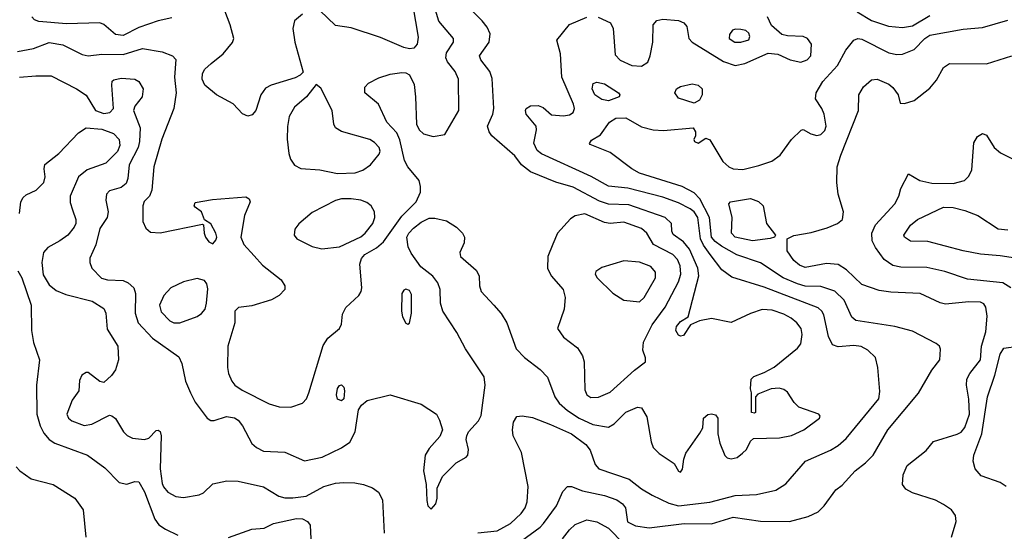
# Model space of a CAD drawing. Extents: x 1173029 to 1307123, y 522559 to 678521.
# Tile 438 of 623: x 1204894 to 1209947, y 626784 to 629411. Entities that reach past the tile are written whole.
import ezdxf

# ---------------------------------------------------------------- set-up
doc = ezdxf.new("R2010")
doc.units = 0

msp = doc.modelspace()

# ---------------------------------------------------------------- linework, layer by layer
at = {"layer": '0CON10XD'}
for points in [[(1204883.1, 629246.9), (1204965, 629263.2), (1205045, 629293.8), (1205115, 629281.2), (1205215, 629232.7), (1205244.6, 629224.6), (1205315, 629233.2), (1205425, 629231.6), (1205525, 629263.3), (1205625.3, 629245.3), (1205678.8, 629225), (1205695.7, 629205.7), (1205687.9, 629115), (1205696.2, 629035), (1205685.6, 628955), (1205623.1, 628796.9), (1205581.8, 628655), (1205572.9, 628535), (1205560, 628505), (1205533.4, 628476.6), (1205525.6, 628454.4), (1205525.5, 628375.5), (1205540.9, 628340.9), (1205565, 628320.8), (1205615, 628316.7), (1205831.7, 628361.7), (1205837.5, 628357.5), (1205840, 628315), (1205847.1, 628295), (1205865, 628270.8), (1205885, 628260), (1205901.3, 628278.7), (1205905.5, 628295), (1205901.1, 628315), (1205875, 628362.5), (1205842.5, 628382.5), (1205826.7, 628425), (1205795, 628447.5), (1205790, 628455), (1205795, 628472.5), (1205883.1, 628486.9), (1206055, 628501.4), (1206071.7, 628491.7), (1206077.1, 628475), (1206047.1, 628405), (1206028.2, 628295), (1206045, 628257.5), (1206097.9, 628197.9), (1206140.5, 628150.5), (1206235.7, 628075.7), (1206253.8, 628045), (1206254, 628025), (1206225.8, 627995), (1206186.6, 627973.4), (1206085, 627941.1), (1206016.1, 627933.9), (1205997.5, 627915), (1205998.1, 627855), (1205961.5, 627735), (1205960.5, 627625), (1205965.6, 627595), (1205983.3, 627555), (1205998.9, 627535), (1206035, 627509.6), (1206175, 627437.9), (1206225, 627422.9), (1206285, 627421.2), (1206345, 627441.5), (1206365, 627464.3), (1206378, 627495), (1206452, 627738), (1206474.5, 627775.5), (1206535, 627826.2), (1206545, 627847.5), (1206551.4, 627898.6), (1206567.1, 627932.9), (1206635.2, 627994.8), (1206646.9, 628015), (1206650, 628035), (1206640, 628155), (1206648.1, 628185), (1206665.7, 628205), (1206725, 628240.3), (1206760.4, 628269.6), (1206855, 628402.9), (1206928.9, 628475), (1206951.1, 628525), (1206951.3, 628555), (1206943.4, 628585), (1206885.3, 628655), (1206868.6, 628688.6), (1206844.2, 628794.2), (1206830.2, 628830.2), (1206778.2, 628885), (1206735, 628977.3), (1206665.8, 629035), (1206666, 629065), (1206684.5, 629085.5), (1206737.2, 629112.8), (1206795, 629131.2), (1206855, 629139.7), (1206875, 629138.4), (1206895, 629127.9), (1206917.7, 629077.7), (1206925.5, 629015.5), (1206929.7, 628875), (1206943.3, 628845), (1206966.7, 628825), (1207015, 628811.8), (1207075, 628821.4), (1207147.3, 628945), (1207146.4, 629105), (1207129.6, 629145), (1207088.8, 629195), (1207080.7, 629215), (1207085, 629240), (1207119.5, 629295), (1207120, 629315), (1207045, 629403.3), (1207014.3, 629505)], [(1206911.8, 629481.8), (1206939.4, 629320.6), (1206934.3, 629285), (1206916.2, 629265), (1206895, 629261.1), (1206865, 629267.3), (1206745, 629318.7), (1206595, 629368.8), (1206515, 629381.5), (1206435, 629457.8)], [(1204893.8, 629115), (1204977.3, 629122.7), (1205055, 629121.9), (1205186.2, 629055), (1205235, 629023.8), (1205283.3, 628945), (1205325, 628929.2), (1205357.1, 628935), (1205375.5, 628955), (1205367.1, 629075), (1205368.8, 629095), (1205377.3, 629102.7), (1205415, 629110), (1205485.5, 629105.5), (1205505, 629094), (1205527.8, 629055), (1205523.1, 629015), (1205485, 628966), (1205477.8, 628945), (1205511.6, 628855), (1205509.3, 628785), (1205502, 628755), (1205455.2, 628665), (1205448.2, 628595), (1205439.6, 628570.4), (1205415, 628548.8), (1205355, 628532), (1205339.2, 628515), (1205336.9, 628485), (1205347.5, 628425), (1205343.5, 628395), (1205305, 628339.5), (1205284.2, 628255.8), (1205253.7, 628186.3), (1205253.1, 628165), (1205264.4, 628135), (1205313.2, 628083.2), (1205344.7, 628074.7), (1205425, 628071.2), (1205450.7, 628060.7), (1205479.4, 628035), (1205489.1, 628005), (1205487.3, 627905), (1205501.5, 627855), (1205575, 627776.2), (1205710.6, 627680.6), (1205726.1, 627646.1), (1205744.7, 627555), (1205769.7, 627495), (1205795, 627446.9), (1205855.6, 627365), (1205875, 627353.6), (1205892.8, 627352.8), (1205955, 627374.5), (1205996.9, 627366.9), (1206014.6, 627354.6), (1206038.1, 627325), (1206085.5, 627235.5), (1206108.8, 627215), (1206145, 627195.6), (1206255, 627190.8), (1206355, 627146), (1206446.2, 627165), (1206545, 627212), (1206587.9, 627242.1), (1206616, 627295), (1206632.3, 627407.7), (1206648.3, 627431.7), (1206677.5, 627455), (1206795, 627485.7), (1206955, 627436.7), (1207032.9, 627385), (1207048.6, 627355), (1207062.9, 627305), (1207049.8, 627270.2), (1206995, 627210), (1206975.6, 627174.4), (1206966.7, 627095), (1206980, 627025), (1206982.7, 626942.7), (1206988.8, 626915), (1207005, 626897.5), (1207028.8, 626925), (1207036.2, 626955), (1207036.2, 627005), (1207063.8, 627065), (1207134, 627135), (1207185.8, 627164.2), (1207193.8, 627175), (1207197.5, 627205), (1207186, 627255), (1207188, 627275), (1207198, 627295), (1207248.3, 627351.7), (1207261.9, 627378.1), (1207283.1, 627535), (1207277.6, 627577.6), (1207181.6, 627721.6), (1207137.1, 627805), (1207065, 627914.2), (1207053.3, 627955), (1207051.1, 628025), (1207039.7, 628059.7), (1207013.3, 628093.3), (1206952.8, 628142.8), (1206902.2, 628212.2), (1206888, 628245), (1206881.1, 628295), (1206890.5, 628315), (1206915, 628340), (1206955, 628371.1), (1206995, 628392.4), (1207025, 628391.6), (1207085, 628377.8), (1207135.2, 628345.2), (1207166.5, 628315), (1207176.5, 628295), (1207174.5, 628265.5), (1207152.9, 628215), (1207156, 628195), (1207235.8, 628125), (1207251.4, 628095), (1207252.9, 628045), (1207261.9, 628015), (1207326.5, 627945), (1207365, 627901.9), (1207393.8, 627855), (1207441.3, 627721.3), (1207485, 627676.5), (1207565.3, 627615.3), (1207603.1, 627575), (1207640.4, 627475), (1207662.9, 627442.9), (1207705.2, 627405.2), (1207765.5, 627365), (1207835, 627331.8), (1207915, 627318.8), (1207944.7, 627335.3), (1208005, 627395.5), (1208065, 627421.9), (1208085, 627418.6), (1208112.6, 627372.6), (1208134, 627244), (1208144.7, 627214.7), (1208175, 627183.1), (1208252.9, 627132.9), (1208275, 627092.5), (1208285, 627087.5), (1208296.1, 627103.9), (1208302, 627155), (1208312.9, 627185), (1208385, 627287.5), (1208400, 627315), (1208403.3, 627365), (1208425, 627383.8), (1208445, 627388), (1208465, 627382.5), (1208476.2, 627365), (1208476, 627285), (1208486.8, 627236.8), (1208513.2, 627173.2), (1208525, 627162), (1208545.9, 627155.9), (1208576.4, 627163.6), (1208604, 627185), (1208624, 627205), (1208645, 627247.5), (1208659.3, 627260.7), (1208793.5, 627263.5), (1208855, 627276.5), (1208918.8, 627305), (1208998, 627365), (1209001.2, 627375), (1208995, 627385.8), (1208892.4, 627422.4), (1208868.1, 627445), (1208835, 627498), (1208815, 627512), (1208791.7, 627518.3), (1208750, 627515), (1208681.7, 627488.3), (1208670, 627475), (1208670, 627395), (1208665, 627390), (1208650, 627395), (1208650, 627495), (1208643.8, 627515), (1208647.5, 627565), (1208661.7, 627578.3), (1208715, 627598.8), (1208765, 627626.7), (1208884.7, 627725.3), (1208902.8, 627747.2), (1208908.8, 627795), (1208903.5, 627825), (1208881.5, 627855), (1208852.3, 627877.7), (1208815, 627898.2), (1208755, 627919.7), (1208705, 627922.5), (1208645, 627902.7), (1208545, 627855.7), (1208445, 627876.7), (1208382.5, 627865), (1208335.8, 627844.2), (1208300, 627790), (1208285, 627785.8), (1208275, 627790.8), (1208261.5, 627815), (1208264.6, 627835), (1208285, 627861.4), (1208324.4, 627885.6), (1208379.2, 628095), (1208374.8, 628135), (1208332, 628232), (1208300, 628270), (1208247.8, 628307.8), (1208240, 628325), (1208238.6, 628365), (1208207.1, 628395), (1208019.7, 628459.7), (1207915, 628463), (1207869.9, 628479.9), (1207735, 628551.7), (1207646.2, 628576.2), (1207515, 628629.7), (1207469.2, 628665), (1207435, 628711.9), (1207317.1, 628815), (1207302.5, 628835), (1207295.5, 628865), (1207321.2, 628925), (1207327.7, 628955), (1207318.1, 629108.1), (1207307.1, 629145), (1207260, 629205), (1207254.4, 629225), (1207303.5, 629295), (1207307.8, 629337.8), (1207292.6, 629372.6), (1207268.1, 629405), (1207215, 629457.8)], [(1206345, 629438.9), (1206304.8, 629405.2), (1206296.1, 629365), (1206305.5, 629295), (1206348.3, 629141.7), (1206334.1, 629125.9), (1206307.9, 629112.1), (1206185, 629075.5), (1206155, 629059.5), (1206130.7, 629025), (1206106.1, 628943.9), (1206087.1, 628922.9), (1206065, 628916.2), (1206036.7, 628926.7), (1205989.3, 628979.3), (1205904.3, 629024.3), (1205844.8, 629074.8), (1205830.6, 629105), (1205831.8, 629135), (1205843.6, 629156.4), (1205876, 629186), (1205938.9, 629235), (1205986.1, 629293.9), (1205993.1, 629315), (1205974.7, 629384.7), (1205945.9, 629455.9)], [(1209191.8, 629451.8), (1209265, 629406.8), (1209352.8, 629377.2), (1209425, 629370.2), (1209475, 629379.5), (1209565, 629432.2)], [(1205675, 629420), (1205605.3, 629404.7), (1205505, 629370.2), (1205425, 629329.1), (1205385, 629335.4), (1205325.3, 629385.3), (1205305, 629394.4), (1205135, 629390.2), (1204991.9, 629401.9), (1204969.8, 629409.8), (1204956.5, 629425)], [(1207245, 626775.9), (1207345, 626786.1), (1207413.3, 626825), (1207467.9, 626875), (1207488.5, 626905), (1207498.2, 626935), (1207502.9, 627015), (1207469.2, 627189.2), (1207426.7, 627275), (1207422.2, 627305), (1207428, 627345), (1207445, 627373.3), (1207472.3, 627377.7), (1207525, 627367.8), (1207617.9, 627332.1), (1207725, 627284.1), (1207799.4, 627229.4), (1207820.9, 627200.9), (1207847, 627127), (1207865.6, 627105), (1208021.1, 627051.1), (1208085, 627002.1), (1208139.6, 626969.6), (1208225, 626929.4), (1208275, 626915.7), (1208435, 626934.2), (1208565, 626968.8), (1208675, 626972.9), (1208774.6, 626995.4), (1208825, 627027.5), (1208926, 627145), (1209055, 627201.1), (1209094.4, 627225), (1209135, 627260), (1209302.2, 627465), (1209307.6, 627502.4), (1209298.5, 627625), (1209285.9, 627675.9), (1209247.1, 627715), (1209212.4, 627732.4), (1209175, 627738), (1209095, 627730.9), (1209065, 627741.9), (1209043.8, 627783.8), (1209020.7, 627895), (1209010.4, 627915), (1208991.7, 627931.7), (1208715, 628038.1), (1208548.8, 628088.8), (1208497.2, 628127.2), (1208436.8, 628205), (1208403.1, 628253.1), (1208388.5, 628285), (1208374.6, 628394.6), (1208355, 628423.7), (1208335, 628439), (1208275, 628470.2), (1208195, 628499.8), (1208015, 628545.7), (1207915, 628555.8), (1207826, 628606), (1207572.1, 628722.1), (1207549.4, 628739.4), (1207532.5, 628777.5), (1207545.5, 628845), (1207543.7, 628863.7), (1207493.1, 628925), (1207489.1, 628945), (1207493.3, 628955), (1207515, 628968.9), (1207555, 628970.8), (1207580, 628960), (1207622.3, 628922.3), (1207685, 628917.8), (1207715, 628922.4), (1207734.5, 628935), (1207741.3, 628955), (1207736.6, 628976.6), (1207676.4, 629115), (1207670, 629235), (1207650.8, 629305), (1207715, 629385.7), (1207805, 629424.5)], [(1208303.5, 626823.5), (1208445, 626822.9), (1208555, 626856.4), (1208695, 626835.9), (1208844.7, 626835.3), (1208940.1, 626859.9), (1208991.4, 626885), (1209022.9, 626915), (1209082.4, 626997.6), (1209115, 627021.2), (1209182, 627095), (1209235, 627135.6), (1209273.1, 627175), (1209349.6, 627305), (1209505.8, 627494.2), (1209575, 627611.2), (1209615.5, 627664.5), (1209618.6, 627718.6), (1209613.8, 627735), (1209597.8, 627747.8), (1209475, 627811.2), (1209385.5, 627835.5), (1209185, 627866.5), (1209165, 627884), (1209125, 627971.2), (1209077.2, 628017.2), (1209005, 628041.7), (1208925, 628042.9), (1208885, 628054), (1208812.1, 628085), (1208695, 628162.2), (1208575, 628204.2), (1208495, 628247.9), (1208462.4, 628272.4), (1208444.8, 628295), (1208433.6, 628395), (1208385, 628490.9), (1208355, 628521.7), (1208293.8, 628553.8), (1208075, 628622.7), (1208035, 628645.9), (1207925, 628729.2), (1207820.7, 628770.7), (1207817.5, 628775), (1207828.3, 628791.7), (1207875, 628820), (1207921.4, 628885), (1207954, 628906), (1208005, 628906.4), (1208085, 628860), (1208145, 628845.3), (1208198.1, 628841.9), (1208350, 628855), (1208362.5, 628835), (1208362.5, 628815), (1208353.8, 628795), (1208357.5, 628785), (1208375, 628777.5), (1208415, 628802.5), (1208435, 628793.8), (1208503, 628683), (1208532.9, 628655), (1208555, 628644.5), (1208605, 628641.8), (1208687.8, 628662.2), (1208753.3, 628685), (1208796.2, 628715), (1208854.2, 628795.8), (1208905, 628843.3), (1208915, 628847.5), (1208954.4, 628824.4), (1208985, 628815.7), (1209005, 628821.1), (1209025, 628841.4), (1209032.3, 628865), (1209021.8, 628925), (1209010.5, 628955), (1208977.5, 629005), (1208980.6, 629035), (1209015, 629093.1), (1209091.2, 629175), (1209132.9, 629255), (1209175, 629306.5), (1209195, 629314.6), (1209215, 629311.1), (1209355, 629240.4), (1209395, 629232.7), (1209425, 629234.4), (1209485, 629257.3), (1209538.2, 629315), (1209565, 629332.1), (1209735, 629361.8), (1209835, 629370.5), (1209965, 629408.6)], [(1207863.3, 629423.3), (1207926.2, 629395), (1207940, 629365), (1207950.2, 629230.2), (1207975, 629203.8), (1208035, 629175.4), (1208085, 629171.5), (1208116.8, 629193.3), (1208130, 629225), (1208142.7, 629295), (1208145.6, 629385), (1208164.1, 629405.9), (1208195, 629413.1), (1208275, 629406.9), (1208302.5, 629395), (1208317.1, 629375), (1208328.6, 629315), (1208344.3, 629295), (1208505, 629195.4), (1208565, 629175.4), (1208616.1, 629186.1), (1208735, 629239.4), (1208784.1, 629234.1), (1208847.5, 629205), (1208902.4, 629192.4), (1208935, 629204.5), (1208954.3, 629225), (1208957.5, 629285), (1208936, 629315), (1208915, 629324.3), (1208835, 629327.1), (1208805.6, 629335.6), (1208751.5, 629381.5), (1208731.5, 629425)], [(1208595, 629294.7), (1208635, 629307.5), (1208640.5, 629325), (1208635, 629342), (1208620, 629355), (1208595, 629360.6), (1208567.3, 629362.7), (1208552.8, 629357.2), (1208537.1, 629335), (1208535.7, 629315), (1208563.8, 629295), (1208595, 629294.7)], [(1209675.4, 626754.6), (1209700, 626835), (1209696, 626865), (1209676.2, 626895), (1209635, 626922.5), (1209593.7, 626943.7), (1209475, 626981.4), (1209440.7, 627000.7), (1209424.2, 627025), (1209427.1, 627075), (1209448.3, 627121.7), (1209545, 627198.8), (1209584.2, 627245.8), (1209705, 627282.5), (1209725, 627293.6), (1209745, 627316.9), (1209768.1, 627385), (1209765, 627462.5), (1209753.1, 627535), (1209755.3, 627564.7), (1209770, 627595), (1209825.4, 627665), (1209829.2, 627735), (1209851.4, 627808.6), (1209859.1, 627889.1), (1209852.8, 627935), (1209841.5, 627951.5), (1209825, 627960), (1209765, 627962.8), (1209645, 627950.5), (1209617.2, 627957.2), (1209515, 628005.5), (1209365, 628011.8), (1209305, 628021.2), (1209215, 628051.1), (1209136.5, 628126.5), (1209095, 628153.5), (1209035, 628159.1), (1208925, 628139.2), (1208895, 628150.4), (1208867.5, 628175), (1208833.3, 628225), (1208832.5, 628285), (1208866.6, 628303.4), (1208955, 628318.9), (1209038.1, 628341.9), (1209091.2, 628365), (1209116, 628385), (1209121.2, 628425), (1209094.5, 628514.5), (1209087.9, 628575), (1209088.8, 628655), (1209107.3, 628715), (1209198, 628945), (1209200.8, 629025), (1209224.5, 629065.5), (1209265, 629101.9), (1209295, 629105.5), (1209355, 629080), (1209375, 629062.9), (1209401.9, 629025), (1209412.5, 628982.5), (1209435, 628980), (1209485, 628995.4), (1209565, 629060), (1209599.5, 629100.5), (1209635, 629165.5), (1209665, 629185.4), (1209855, 629183.5), (1209985, 629224.5)], [(1206525, 628621.2), (1206615, 628623.8), (1206655, 628637.8), (1206694.3, 628665), (1206739.2, 628720.8), (1206743.3, 628735), (1206738.9, 628755), (1206715, 628780), (1206690, 628795), (1206546.2, 628836.2), (1206515.5, 628855), (1206505.5, 628875), (1206497.9, 628945), (1206439.4, 629059.4), (1206415, 629077.5), (1206365.8, 629015), (1206305, 628961.4), (1206276.9, 628913.1), (1206267.9, 628862.1), (1206266.6, 628796.6), (1206274.6, 628724.6), (1206283.9, 628693.9), (1206305, 628664.3), (1206337.6, 628647.6), (1206435, 628640.5), (1206525, 628621.2)], [(1207915, 628994.4), (1207881.4, 629001.4), (1207845.8, 629025), (1207831.4, 629055), (1207836.1, 629083.9), (1207855, 629090), (1207895, 629081.4), (1207966.7, 629035), (1207973.3, 629025), (1207970, 629015), (1207915, 628994.4)], [(1208355, 628982.9), (1208275, 629007.1), (1208255.8, 629035), (1208264, 629055), (1208285, 629067.1), (1208345, 629081.4), (1208376, 629075), (1208395.7, 629055), (1208397.1, 629025), (1208382.6, 628997.4), (1208355, 628982.9)], [(1204892.9, 628415), (1204900.4, 628475), (1204911.5, 628498.5), (1204927.9, 628512.1), (1204978.2, 628535), (1205018.2, 628575), (1205024.7, 628604.7), (1205018.9, 628645), (1205023.1, 628666.9), (1205095, 628723.8), (1205195, 628829.7), (1205235, 628855.3), (1205315, 628848.8), (1205375, 628826.9), (1205403.8, 628795), (1205407.6, 628765), (1205396.1, 628733.9), (1205335.9, 628674.1), (1205240.8, 628639.2), (1205196.4, 628603.6), (1205152.7, 628505), (1205153, 628473), (1205165, 628433.8), (1205181.9, 628385), (1205182.5, 628365), (1205174.4, 628345.6), (1205140.5, 628305), (1205099.6, 628275), (1205038.3, 628241.7), (1205016, 628215), (1205007.8, 628165), (1205015, 628101.4), (1205045, 628049.1), (1205080.4, 628020.4), (1205130.8, 628000.8), (1205265.2, 627965.2), (1205325, 627928.6), (1205336.5, 627905), (1205342.4, 627822.4), (1205396.9, 627735), (1205400.6, 627665), (1205385, 627613.8), (1205365, 627583.8), (1205325, 627547.5), (1205305, 627552.5), (1205245, 627600), (1205235, 627600), (1205213.3, 627585), (1205200.7, 627559.3), (1205197.5, 627505), (1205163.2, 627456.8), (1205136.5, 627385), (1205145, 627365.8), (1205161.3, 627351.3), (1205225, 627327.9), (1205265, 627333.6), (1205355, 627380), (1205367.7, 627377.7), (1205385, 627363.8), (1205426, 627295), (1205445.5, 627275.5), (1205472.8, 627262.8), (1205535, 627255.6), (1205557.3, 627262.7), (1205595, 627301.2), (1205605, 627303.8), (1205615, 627296.7), (1205620, 627275), (1205614.1, 627105), (1205625, 627030), (1205632.2, 627012.2), (1205655, 626985.5), (1205695, 626962.1), (1205735, 626957.3), (1205815, 626970.8), (1205837.9, 626982.1), (1205885, 627027.8), (1205956.3, 627043.7), (1206015, 627041.2), (1206145, 627012.7), (1206224.7, 626964.7), (1206255, 626956.1), (1206295.4, 626955.4), (1206364.8, 626965.2), (1206455, 627014.5), (1206515, 627031.5), (1206555, 627035.4), (1206613.7, 627033.7), (1206657.5, 627025), (1206705, 627008), (1206735.6, 626985.6), (1206755.8, 626945), (1206763.9, 626773.9)], [(1209981.1, 628035), (1209939.3, 628059.3), (1209758.7, 628078.7), (1209642.4, 628117.6), (1209548.5, 628138.5), (1209415, 628140.4), (1209375, 628149.6), (1209330.4, 628180.4), (1209285, 628241.4), (1209268.2, 628275), (1209266.7, 628315), (1209285, 628357.1), (1209385, 628465.6), (1209405.5, 628505), (1209415.5, 628544.5), (1209455, 628620), (1209513.3, 628585), (1209575, 628572), (1209685, 628570.3), (1209742, 628585), (1209765, 628608), (1209779.4, 628640.6), (1209790.9, 628779.1), (1209809.4, 628810.6), (1209835, 628825.7), (1209855, 628817.5), (1209895.3, 628755.3), (1209926.8, 628726.8), (1210085, 628649.1)], [(1206445, 628235.2), (1206535, 628244.8), (1206644.2, 628295.8), (1206666.9, 628315), (1206706.8, 628365), (1206716.8, 628395), (1206714, 628424), (1206696.9, 628455), (1206675, 628472.9), (1206645, 628484.3), (1206595, 628491.1), (1206545, 628490.4), (1206515, 628483.2), (1206395, 628420.9), (1206327.3, 628362.7), (1206305.6, 628335), (1206301.8, 628305), (1206316.6, 628286.6), (1206395, 628246.9), (1206445, 628235.2)], [(1208655, 628274.8), (1208565.7, 628295), (1208546.5, 628315), (1208550, 628395), (1208533.3, 628465), (1208542.5, 628475), (1208645, 628493.3), (1208685, 628477.5), (1208708.8, 628455), (1208725.8, 628365), (1208773.3, 628305), (1208767.5, 628295), (1208745, 628288.1), (1208655, 628274.8)], [(1210115, 628169.5), (1209925, 628198.5), (1209825, 628207.1), (1209735, 628224), (1209555, 628272), (1209465.5, 628274.5), (1209435, 628294.4), (1209431.5, 628305), (1209465, 628355.7), (1209501.2, 628385), (1209635, 628447.7), (1209685, 628446), (1209745, 628431.8), (1209811.4, 628405), (1209915, 628337.5), (1209965, 628332.5)], [(1207825, 627471.4), (1207865, 627472.2), (1207925, 627498.9), (1208048.9, 627611.1), (1208106, 627655), (1208105.7, 627675), (1208091.9, 627715), (1208095.5, 627755), (1208139.3, 627845), (1208206.9, 627935), (1208274.1, 628065), (1208286.7, 628105), (1208283.2, 628146.8), (1208269, 628179), (1208245, 628204.6), (1208146.8, 628256.8), (1208112.4, 628315), (1208085, 628339.5), (1207995, 628371.9), (1207925, 628365.3), (1207895, 628368.8), (1207795, 628414.6), (1207745.4, 628404.6), (1207720.8, 628389.2), (1207653.8, 628315), (1207629.2, 628259.2), (1207604.4, 628195), (1207602.9, 628135), (1207621.4, 628095), (1207683.3, 628025), (1207693.1, 627985), (1207688.6, 627925), (1207653.3, 627825), (1207685, 627781.2), (1207756.2, 627726.2), (1207781.9, 627685), (1207790, 627655), (1207795, 627510), (1207804.4, 627485), (1207825, 627471.4)], [(1208075, 627961.9), (1208098.2, 627985), (1208156.9, 628085), (1208156.9, 628115), (1208133.6, 628143.6), (1208075, 628166.7), (1207995, 628173.2), (1207881.7, 628138.3), (1207851.3, 628118.7), (1207847.5, 628105), (1207857.1, 628085), (1207937.4, 628007.4), (1207995, 627971.4), (1208075, 627961.9)], [(1204885, 628120.8), (1204905, 628086.2), (1204953.3, 627945), (1204954.2, 627815), (1204965, 627753.3), (1204995.6, 627665), (1204980.7, 627535), (1204981.3, 627385), (1204998.9, 627325), (1205017.7, 627287.7), (1205045.3, 627255.3), (1205075, 627236.2), (1205242.5, 627175), (1205330.8, 627110.8), (1205405, 627034.4), (1205444.3, 627025.7), (1205485, 627039.2), (1205505, 627038), (1205535, 626986.9), (1205586.7, 626846.7), (1205608.3, 626818.3), (1205641.9, 626795), (1205706, 626765)], [(1205715, 627853.8), (1205805, 627886.2), (1205827.7, 627902.3), (1205845, 627924.5), (1205853.3, 627955), (1205859.1, 628029.1), (1205854.6, 628054.6), (1205842, 628072), (1205805, 628081.3), (1205735, 628065.8), (1205669.1, 628035), (1205633.1, 627995), (1205611.8, 627945), (1205620.4, 627910.4), (1205665, 627864.6), (1205685, 627854.6), (1205715, 627853.8)], [(1206885, 627847.5), (1206895, 627852.5), (1206905.5, 627904.5), (1206905, 628000), (1206895, 628020), (1206875, 628026.7), (1206865, 628022), (1206854.3, 628005), (1206853.1, 627915), (1206859.2, 627885), (1206875, 627852.5), (1206885, 627847.5)], [(1209955.7, 627015), (1209925, 627035.5), (1209828.6, 627068.6), (1209797.1, 627105), (1209787.1, 627145), (1209791.1, 627175), (1209831.9, 627285), (1209861.4, 627475), (1209898.6, 627585), (1209925, 627694), (1209945, 627724), (1210018, 627735)], [(1206545, 627453.3), (1206525, 627462.5), (1206520, 627485), (1206525, 627516.7), (1206535, 627532.5), (1206545, 627536.7), (1206557.5, 627525), (1206560, 627505), (1206557.5, 627465), (1206545, 627453.3)], [(1204876, 627115), (1204894.4, 627094.4), (1204953.6, 627053.6), (1205065, 627024.2), (1205176.9, 626955), (1205219.5, 626895), (1205233.6, 626755)], [(1207468.5, 626735), (1207564.6, 626805), (1207582.5, 626825), (1207648.5, 626915), (1207681.3, 626988.7), (1207705.8, 627014.2), (1207725, 627014.3), (1207782.7, 626992.7), (1207895, 626968.7), (1207958.6, 626945), (1207986.9, 626925), (1208002.2, 626905), (1208012.4, 626832.4), (1208055, 626812.1), (1208125, 626802.5), (1208303.5, 626823.5)], [(1205965, 626752.3), (1206085, 626795.5), (1206149.3, 626800.7), (1206195.7, 626824.3), (1206315, 626850.8), (1206345, 626849.1), (1206371.8, 626835), (1206384.6, 626815), (1206388, 626745)], [(1207679.5, 626745), (1207715, 626792.2), (1207745, 626818.5), (1207805, 626843.9), (1207855, 626833.3), (1207915, 626801.2), (1207995, 626719.1)]]:
    msp.add_lwpolyline(points, dxfattribs=at)

doc.saveas('drawing.dxf')
